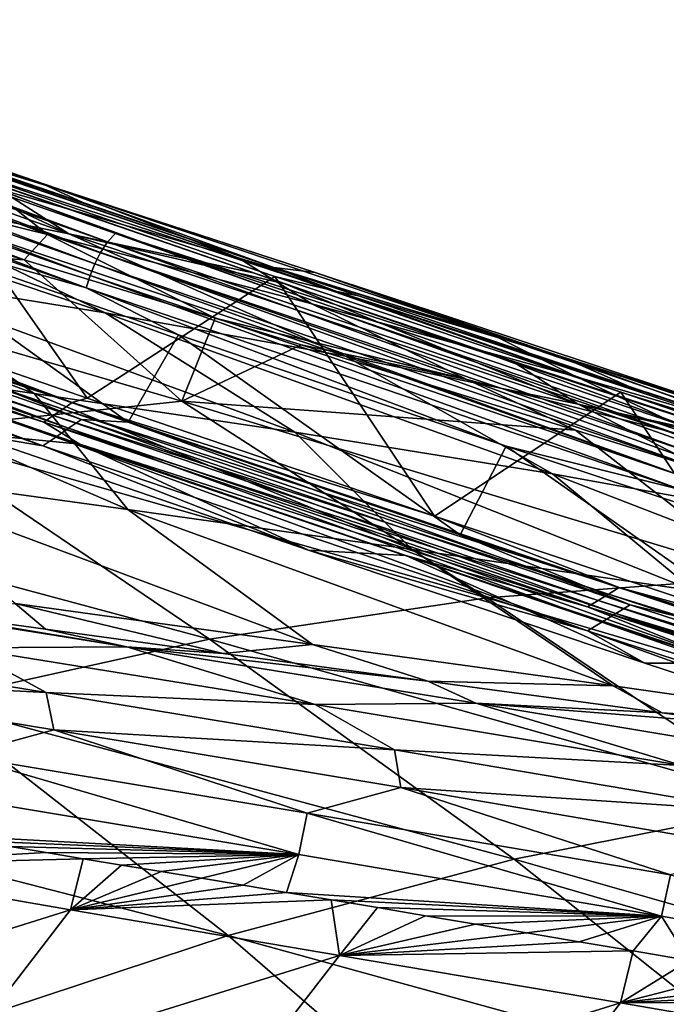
# Model space of a CAD drawing. Header units: metres. Extents: x -90 to 304, y -90 to 74.
# Tile 563 of 570: x 266.45 to 269.8, y 28.18 to 33.27. Entities that reach past the tile are written whole.
import ezdxf

# ---------------------------------------------------------------- set-up
doc = ezdxf.new("R2010")
doc.units = ezdxf.units.M
doc.layers.add('solid_21662050_350', color=7, linetype='CONTINUOUS')

msp = doc.modelspace()

# ---------------------------------------------------------------- linework, layer by layer
at = {"layer": 'solid_21662050_350'}
for points in [[(266.907898, 32.12635, 130.976715), (263.798157, 33.274921, 129.785217), (263.761169, 33.23122, 129.852631)], [(263.798157, 33.274921, 129.785217), (266.9487, 32.169498, 130.911194), (265.624939, 32.666897, 130.315018)], [(266.907898, 32.12635, 130.976715), (266.9487, 32.169498, 130.911194), (263.798157, 33.274921, 129.785217)], [(263.761169, 33.23122, 129.852631), (263.727325, 33.176651, 129.8983), (266.871704, 32.072079, 131.02092)], [(266.907898, 32.12635, 130.976715), (263.761169, 33.23122, 129.852631), (266.871704, 32.072079, 131.02092)], [(263.727325, 33.176651, 129.8983), (263.698425, 33.117191, 129.923111), (266.841797, 32.012688, 131.044662)], [(266.871704, 32.072079, 131.02092), (263.727325, 33.176651, 129.8983), (266.841797, 32.012688, 131.044662)], [(263.698425, 33.117191, 129.923111), (263.674103, 33.056694, 129.932434), (266.817444, 31.952095, 131.053268)], [(266.841797, 32.012688, 131.044662), (263.698425, 33.117191, 129.923111), (266.817444, 31.952095, 131.053268)], [(263.674103, 33.056694, 129.932434), (263.653076, 32.993103, 129.928085), (266.797272, 31.888258, 131.048477)], [(266.817444, 31.952095, 131.053268), (263.674103, 33.056694, 129.932434), (266.797272, 31.888258, 131.048477)], [(266.797272, 31.888258, 131.048477), (263.653076, 32.993103, 129.928085), (265.560089, 32.242424, 130.562958)], [(264.81897, 32.988617, 130.76413), (268.092926, 31.869358, 132.038223), (265.918976, 32.579193, 131.096619)], [(267.766693, 31.994688, 131.979538), (268.092926, 31.869358, 132.038223), (264.81897, 32.988617, 130.76413)], [(266.780396, 32.329823, 131.574951), (267.766693, 31.994688, 131.979538), (264.81897, 32.988617, 130.76413)], [(265.277954, 32.84444, 131.006332), (266.780396, 32.329823, 131.574951), (264.81897, 32.988617, 130.76413)], [(266.708008, 32.168659, 129.469498), (264.584595, 32.921059, 128.58313), (265.634277, 32.669048, 130.229279)], [(266.708008, 32.168659, 129.469498), (265.557739, 32.398174, 127.880302), (264.584595, 32.921059, 128.58313)], [(266.567383, 32.427544, 132.184631), (266.780396, 32.329823, 131.574951), (265.277954, 32.84444, 131.006332)], [(265.37854, 32.835873, 132.37291), (266.567383, 32.427544, 132.184631), (265.277954, 32.84444, 131.006332)], [(266.712769, 32.380466, 134.111191), (266.567383, 32.427544, 132.184631), (265.37854, 32.835873, 132.37291)], [(265.445007, 32.771744, 134.373398), (266.712769, 32.380466, 134.111191), (265.37854, 32.835873, 132.37291)], [(266.597229, 32.163876, 138.393463), (266.275421, 32.418869, 136.292038), (264.969696, 32.773113, 136.61618)], [(265.23172, 32.500572, 138.792099), (266.597229, 32.163876, 138.393463), (264.969696, 32.773113, 136.61618)], [(267.582733, 32.044106, 135.954498), (266.712769, 32.380466, 134.111191), (265.445007, 32.771744, 134.373398)], [(266.275421, 32.418869, 136.292038), (267.582733, 32.044106, 135.954498), (265.445007, 32.771744, 134.373398)], [(268.9104, 31.535658, 131.640472), (266.270142, 32.44664, 130.462128), (265.624939, 32.666897, 130.315018)], [(266.9487, 32.169498, 130.911194), (268.9104, 31.535658, 131.640472), (265.624939, 32.666897, 130.315018)], [(266.708008, 32.168659, 129.469498), (265.634277, 32.669048, 130.229279), (266.270142, 32.44664, 130.462128)], [(266.896149, 31.760344, 127.761955), (264.387024, 32.605225, 126.297012), (265.557739, 32.398174, 127.880302)], [(266.896149, 31.760344, 127.761955), (265.631836, 31.965252, 126.256401), (264.387024, 32.605225, 126.297012)], [(265.918976, 32.579193, 131.096619), (266.802429, 31.319054, 131.094727), (265.033264, 31.93046, 130.428619)], [(265.918976, 32.579193, 131.096619), (267.77356, 31.947971, 131.839569), (266.802429, 31.319054, 131.094727)], [(268.092926, 31.869358, 132.038223), (267.77356, 31.947971, 131.839569), (265.918976, 32.579193, 131.096619)], [(266.477081, 32.033825, 140.048019), (265.014435, 32.476494, 139.554596), (264.256409, 32.186916, 143.454742)], [(265.23172, 32.500572, 138.792099), (265.014435, 32.476494, 139.554596), (266.477081, 32.033825, 140.048019)], [(265.23172, 32.500572, 138.792099), (266.477081, 32.033825, 140.048019), (266.597229, 32.163876, 138.393463)], [(267.660645, 31.965527, 131.007553), (266.708008, 32.168659, 129.469498), (266.270142, 32.44664, 130.462128)], [(268.9104, 31.535658, 131.640472), (267.660645, 31.965527, 131.007553), (266.270142, 32.44664, 130.462128)], [(266.567383, 32.427544, 132.184631), (267.766693, 31.994688, 131.979538), (266.780396, 32.329823, 131.574951)], [(267.981842, 31.967731, 133.83876), (267.766693, 31.994688, 131.979538), (266.567383, 32.427544, 132.184631)], [(266.712769, 32.380466, 134.111191), (267.981842, 31.967731, 133.83876), (266.567383, 32.427544, 132.184631)], [(268.138611, 31.536095, 129.261169), (265.557739, 32.398174, 127.880302), (266.708008, 32.168659, 129.469498)], [(268.138611, 31.536095, 129.261169), (266.896149, 31.760344, 127.761955), (265.557739, 32.398174, 127.880302)], [(267.964264, 31.806786, 137.977859), (267.582733, 32.044106, 135.954498), (266.275421, 32.418869, 136.292038)], [(266.597229, 32.163876, 138.393463), (267.964264, 31.806786, 137.977859), (266.275421, 32.418869, 136.292038)], [(268.890808, 31.648407, 135.604324), (267.981842, 31.967731, 133.83876), (266.712769, 32.380466, 134.111191)], [(267.582733, 32.044106, 135.954498), (268.890808, 31.648407, 135.604324), (266.712769, 32.380466, 134.111191)], [(263.999573, 32.19109, 130.293701), (264.043457, 32.225655, 130.197723), (266.725037, 31.295589, 131.175812)], [(266.725037, 31.295589, 131.175812), (264.043457, 32.225655, 130.197723), (265.033264, 31.93046, 130.428619)], [(265.560089, 32.242424, 130.562958), (265.31427, 31.780117, 130.276642), (267.01416, 31.194321, 130.92366)], [(265.560089, 32.242424, 130.562958), (267.01416, 31.194321, 130.92366), (267.275085, 31.645664, 131.223938)], [(266.797272, 31.888258, 131.048477), (265.560089, 32.242424, 130.562958), (267.275085, 31.645664, 131.223938)], [(263.955658, 32.156521, 130.389679), (263.999573, 32.19109, 130.293701), (266.676208, 31.261791, 131.269653)], [(266.676208, 31.261791, 131.269653), (263.999573, 32.19109, 130.293701), (266.725037, 31.295589, 131.175812)], [(266.477081, 32.033825, 140.048019), (264.256409, 32.186916, 143.454742), (267.291229, 31.303011, 144.489273)], [(265.845154, 31.150099, 148.079834), (267.291229, 31.303011, 144.489273), (264.256409, 32.186916, 143.454742)], [(269.986725, 31.083405, 132.320374), (266.9487, 32.169498, 130.911194), (266.907898, 32.12635, 130.976715)], [(266.9487, 32.169498, 130.911194), (270.031128, 31.125956, 132.256836), (268.9104, 31.535658, 131.640472)], [(269.986725, 31.083405, 132.320374), (270.031128, 31.125956, 132.256836), (266.9487, 32.169498, 130.911194)], [(266.62738, 31.227993, 131.36351), (263.911774, 32.121956, 130.485657), (263.955658, 32.156521, 130.389679)], [(263.911774, 32.121956, 130.485657), (266.578583, 31.194197, 131.457367), (265.091309, 31.66028, 131.004547)], [(266.62738, 31.227993, 131.36351), (266.578583, 31.194197, 131.457367), (263.911774, 32.121956, 130.485657)], [(266.62738, 31.227993, 131.36351), (263.955658, 32.156521, 130.389679), (266.676208, 31.261791, 131.269653)], [(264.020966, 32.093754, 130.129852), (266.706573, 31.162807, 131.107941), (264.080566, 32.140675, 129.999557)], [(264.080566, 32.140675, 129.999557), (266.772827, 31.208691, 130.98053), (265.31427, 31.780117, 130.276642)], [(266.706573, 31.162807, 131.107941), (266.772827, 31.208691, 130.98053), (264.080566, 32.140675, 129.999557)], [(266.528076, 31.343058, 125.853416), (264.365662, 32.155907, 124.728165), (265.631836, 31.965252, 126.256401)], [(266.528076, 31.343058, 125.853416), (265.182678, 31.53371, 124.392265), (264.365662, 32.155907, 124.728165)], [(266.597229, 32.163876, 138.393463), (266.477081, 32.033825, 140.048019), (267.463562, 31.731562, 140.379272)], [(268.765808, 31.414629, 139.924576), (266.597229, 32.163876, 138.393463), (267.463562, 31.731562, 140.379272)], [(268.765808, 31.414629, 139.924576), (267.964264, 31.806786, 137.977859), (266.597229, 32.163876, 138.393463)], [(267.660645, 31.965527, 131.007553), (267.825012, 31.909214, 131.075394), (266.708008, 32.168659, 129.469498)], [(269.341064, 31.287775, 130.769272), (266.708008, 32.168659, 129.469498), (267.825012, 31.909214, 131.075394)], [(269.341064, 31.287775, 130.769272), (268.138611, 31.536095, 129.261169), (266.708008, 32.168659, 129.469498)], [(266.907898, 32.12635, 130.976715), (266.871704, 32.072079, 131.02092), (269.948456, 31.0294, 132.363159)], [(269.986725, 31.083405, 132.320374), (266.907898, 32.12635, 130.976715), (269.948456, 31.0294, 132.363159)], [(263.961334, 32.046844, 130.260117), (266.640259, 31.116936, 131.235336), (264.020966, 32.093754, 130.129852)], [(266.640259, 31.116936, 131.235336), (266.706573, 31.162807, 131.107941), (264.020966, 32.093754, 130.129852)], [(266.871704, 32.072079, 131.02092), (266.841797, 32.012688, 131.044662), (269.917908, 30.969995, 132.386063)], [(269.948456, 31.0294, 132.363159), (266.871704, 32.072079, 131.02092), (269.917908, 30.969995, 132.386063)], [(263.961334, 32.046844, 130.260117), (263.901642, 31.999947, 130.390396), (266.573914, 31.071075, 131.362717)], [(263.961334, 32.046844, 130.260117), (266.573914, 31.071075, 131.362717), (266.640259, 31.116936, 131.235336)], [(267.463562, 31.731562, 140.379272), (266.477081, 32.033825, 140.048019), (267.291229, 31.303011, 144.489273)], [(269.331726, 31.42882, 137.546249), (268.890808, 31.648407, 135.604324), (267.582733, 32.044106, 135.954498)], [(267.964264, 31.806786, 137.977859), (269.331726, 31.42882, 137.546249), (267.582733, 32.044106, 135.954498)], [(266.181671, 31.138176, 131.361511), (266.573914, 31.071075, 131.362717), (263.901642, 31.999947, 130.390396)], [(266.841797, 32.012688, 131.044662), (266.817444, 31.952095, 131.053268), (269.893951, 30.909189, 132.394226)], [(269.917908, 30.969995, 132.386063), (266.841797, 32.012688, 131.044662), (269.893951, 30.909189, 132.394226)], [(267.766693, 31.994688, 131.979538), (268.204895, 31.846716, 132.167572), (268.092926, 31.869358, 132.038223)], [(269.251617, 31.533186, 133.556625), (268.204895, 31.846716, 132.167572), (267.766693, 31.994688, 131.979538)], [(267.981842, 31.967731, 133.83876), (269.251617, 31.533186, 133.556625), (267.766693, 31.994688, 131.979538)], [(270.198883, 31.231365, 135.242249), (269.251617, 31.533186, 133.556625), (267.981842, 31.967731, 133.83876)], [(268.890808, 31.648407, 135.604324), (270.198883, 31.231365, 135.242249), (267.981842, 31.967731, 133.83876)], [(266.725037, 31.295589, 131.175812), (265.033264, 31.93046, 130.428619), (266.802429, 31.319054, 131.094727)], [(267.876831, 31.142378, 127.276306), (265.631836, 31.965252, 126.256401), (266.896149, 31.760344, 127.761955)], [(267.876831, 31.142378, 127.276306), (266.528076, 31.343058, 125.853416), (265.631836, 31.965252, 126.256401)], [(266.817444, 31.952095, 131.053268), (266.797272, 31.888258, 131.048477), (269.875092, 30.844955, 132.389389)], [(267.77356, 31.947971, 131.839569), (268.598389, 30.70842, 131.85199), (266.802429, 31.319054, 131.094727)], [(269.893951, 30.909189, 132.394226), (266.817444, 31.952095, 131.053268), (269.875092, 30.844955, 132.389389)], [(268.9104, 31.535658, 131.640472), (267.825012, 31.909214, 131.075394), (267.660645, 31.965527, 131.007553)], [(267.77356, 31.947971, 131.839569), (269.562378, 31.348734, 132.640549), (268.598389, 30.70842, 131.85199)], [(268.092926, 31.869358, 132.038223), (269.562378, 31.348734, 132.640549), (267.77356, 31.947971, 131.839569)], [(266.797272, 31.888258, 131.048477), (267.275085, 31.645664, 131.223938), (268.969269, 31.069529, 131.952133)], [(269.875092, 30.844955, 132.389389), (266.797272, 31.888258, 131.048477), (268.969269, 31.069529, 131.952133)], [(269.341064, 31.287775, 130.769272), (267.825012, 31.909214, 131.075394), (268.998718, 31.511202, 131.580933)], [(268.9104, 31.535658, 131.640472), (268.998718, 31.511202, 131.580933), (267.825012, 31.909214, 131.075394)], [(268.092926, 31.869358, 132.038223), (271.282013, 30.811493, 133.555344), (269.562378, 31.348734, 132.640549)], [(271.029297, 30.909193, 133.507446), (271.282013, 30.811493, 133.555344), (268.092926, 31.869358, 132.038223)], [(270.518829, 31.076529, 133.248428), (271.029297, 30.909193, 133.507446), (268.092926, 31.869358, 132.038223)], [(269.604095, 31.378691, 132.803146), (270.518829, 31.076529, 133.248428), (268.092926, 31.869358, 132.038223)], [(268.204895, 31.846716, 132.167572), (269.604095, 31.378691, 132.803146), (268.092926, 31.869358, 132.038223)], [(269.251617, 31.533186, 133.556625), (269.604095, 31.378691, 132.803146), (268.204895, 31.846716, 132.167572)], [(266.772827, 31.208691, 130.98053), (267.01416, 31.194321, 130.92366), (265.31427, 31.780117, 130.276642)], [(270.073486, 31.079142, 139.448166), (269.331726, 31.42882, 137.546249), (267.964264, 31.806786, 137.977859)], [(268.765808, 31.414629, 139.924576), (270.073486, 31.079142, 139.448166), (267.964264, 31.806786, 137.977859)], [(269.207825, 30.927254, 128.676468), (266.896149, 31.760344, 127.761955), (268.138611, 31.536095, 129.261169)], [(269.207825, 30.927254, 128.676468), (267.876831, 31.142378, 127.276306), (266.896149, 31.760344, 127.761955)], [(267.909607, 31.593981, 140.528641), (267.463562, 31.731562, 140.379272), (267.291229, 31.303011, 144.489273)], [(268.765808, 31.414629, 139.924576), (267.463562, 31.731562, 140.379272), (267.909607, 31.593981, 140.528641)], [(265.091309, 31.66028, 131.004547), (266.764008, 31.080345, 131.643463), (266.181671, 31.138176, 131.361511)], [(266.578583, 31.194197, 131.457367), (266.764008, 31.080345, 131.643463), (265.091309, 31.66028, 131.004547)], [(267.275085, 31.645664, 131.223938), (267.01416, 31.194321, 130.92366), (268.730469, 30.611967, 131.651138)], [(267.275085, 31.645664, 131.223938), (268.730469, 30.611967, 131.651138), (268.969269, 31.069529, 131.952133)], [(270.698578, 31.029499, 137.099655), (270.198883, 31.231365, 135.242249), (268.890808, 31.648407, 135.604324)], [(269.331726, 31.42882, 137.546249), (270.698578, 31.029499, 137.099655), (268.890808, 31.648407, 135.604324)], [(269.328064, 31.152979, 141.002304), (267.909607, 31.593981, 140.528641), (267.291229, 31.303011, 144.489273)], [(268.765808, 31.414629, 139.924576), (267.909607, 31.593981, 140.528641), (269.328064, 31.152979, 141.002304)], [(265.182678, 31.53371, 124.392265), (267.013519, 30.742031, 125.135399), (265.560181, 30.941917, 123.678101)], [(266.528076, 31.343058, 125.853416), (267.013519, 30.742031, 125.135399), (265.182678, 31.53371, 124.392265)], [(270.500214, 30.693321, 130.069275), (268.138611, 31.536095, 129.261169), (269.341064, 31.287775, 130.769272)], [(270.500214, 30.693321, 130.069275), (269.207825, 30.927254, 128.676468), (268.138611, 31.536095, 129.261169)], [(272.112, 30.486263, 133.213654), (268.998718, 31.511202, 131.580933), (268.9104, 31.535658, 131.640472)], [(270.031128, 31.125956, 132.256836), (272.112, 30.486263, 133.213654), (268.9104, 31.535658, 131.640472)], [(270.324951, 31.070475, 132.198395), (269.341064, 31.287775, 130.769272), (268.998718, 31.511202, 131.580933)], [(272.112, 30.486263, 133.213654), (270.324951, 31.070475, 132.198395), (268.998718, 31.511202, 131.580933)], [(269.251617, 31.533186, 133.556625), (270.518829, 31.076529, 133.248428), (269.604095, 31.378691, 132.803146)], [(271.506134, 30.792572, 134.868973), (270.518829, 31.076529, 133.248428), (269.251617, 31.533186, 133.556625)], [(270.198883, 31.231365, 135.242249), (271.506134, 30.792572, 134.868973), (269.251617, 31.533186, 133.556625)], [(268.765808, 31.414629, 139.924576), (269.328064, 31.152979, 141.002304), (270.677704, 30.728796, 141.451172)], [(268.765808, 31.414629, 139.924576), (270.677704, 30.728796, 141.451172), (270.073486, 31.079142, 139.448166)], [(271.379791, 30.725674, 138.956467), (270.698578, 31.029499, 137.099655), (269.331726, 31.42882, 137.546249)], [(270.073486, 31.079142, 139.448166), (271.379791, 30.725674, 138.956467), (269.331726, 31.42882, 137.546249)], [(266.528076, 31.343058, 125.853416), (268.482025, 30.536722, 126.532578), (267.013519, 30.742031, 125.135399)], [(267.876831, 31.142378, 127.276306), (268.482025, 30.536722, 126.532578), (266.528076, 31.343058, 125.853416)], [(266.725037, 31.295589, 131.175812), (266.802429, 31.319054, 131.094727), (268.598389, 30.70842, 131.85199)], [(269.562378, 31.348734, 132.640549), (270.377106, 30.115837, 132.687271), (268.598389, 30.70842, 131.85199)], [(269.562378, 31.348734, 132.640549), (271.315369, 30.772295, 133.510742), (270.377106, 30.115837, 132.687271)], [(271.282013, 30.811493, 133.555344), (271.315369, 30.772295, 133.510742), (269.562378, 31.348734, 132.640549)], [(268.869019, 30.286661, 149.089645), (267.291229, 31.303011, 144.489273), (265.845154, 31.150099, 148.079834)], [(266.62738, 31.227993, 131.36351), (266.676208, 31.261791, 131.269653), (269.498138, 30.305902, 132.495819)], [(266.676208, 31.261791, 131.269653), (266.725037, 31.295589, 131.175812), (269.552185, 30.338776, 132.404526)], [(269.498138, 30.305902, 132.495819), (266.676208, 31.261791, 131.269653), (269.552185, 30.338776, 132.404526)], [(269.552185, 30.338776, 132.404526), (266.725037, 31.295589, 131.175812), (268.598389, 30.70842, 131.85199)], [(269.328064, 31.152979, 141.002304), (267.291229, 31.303011, 144.489273), (270.302887, 30.392679, 145.493958)], [(268.869019, 30.286661, 149.089645), (270.302887, 30.392679, 145.493958), (267.291229, 31.303011, 144.489273)], [(270.324951, 31.070475, 132.198395), (270.499084, 31.013338, 132.283264), (269.341064, 31.287775, 130.769272)], [(271.744995, 30.437952, 131.464432), (269.341064, 31.287775, 130.769272), (270.499084, 31.013338, 132.283264)], [(271.744995, 30.437952, 131.464432), (270.500214, 30.693321, 130.069275), (269.341064, 31.287775, 130.769272)], [(269.444122, 30.273029, 132.587112), (266.578583, 31.194197, 131.457367), (266.62738, 31.227993, 131.36351)], [(269.444122, 30.273029, 132.587112), (266.62738, 31.227993, 131.36351), (269.498138, 30.305902, 132.495819)], [(266.706573, 31.162807, 131.107941), (269.536499, 30.204893, 132.336197), (266.772827, 31.208691, 130.98053)], [(266.772827, 31.208691, 130.98053), (269.609802, 30.249531, 132.21225), (267.01416, 31.194321, 130.92366)], [(269.536499, 30.204893, 132.336197), (269.609802, 30.249531, 132.21225), (266.772827, 31.208691, 130.98053)], [(266.578583, 31.194197, 131.457367), (269.390106, 30.240158, 132.678406), (266.764008, 31.080345, 131.643463)], [(269.444122, 30.273029, 132.587112), (269.390106, 30.240158, 132.678406), (266.578583, 31.194197, 131.457367)], [(266.640259, 31.116936, 131.235336), (269.463165, 30.160269, 132.460129), (266.706573, 31.162807, 131.107941)], [(269.463165, 30.160269, 132.460129), (269.536499, 30.204893, 132.336197), (266.706573, 31.162807, 131.107941)], [(269.609802, 30.249531, 132.21225), (268.730469, 30.611967, 131.651138), (267.01416, 31.194321, 130.92366)], [(270.677704, 30.728796, 141.451172), (269.328064, 31.152979, 141.002304), (270.302887, 30.392679, 145.493958)], [(265.845154, 31.150099, 148.079834), (264.397247, 30.889227, 151.625198), (267.435028, 30.072119, 152.641861)], [(268.869019, 30.286661, 149.089645), (265.845154, 31.150099, 148.079834), (267.435028, 30.072119, 152.641861)], [(266.181671, 31.138176, 131.361511), (267.947205, 30.532383, 132.087082), (266.573914, 31.071075, 131.362717)], [(266.764008, 31.080345, 131.643463), (267.947205, 30.532383, 132.087082), (266.181671, 31.138176, 131.361511)], [(266.640259, 31.116936, 131.235336), (266.573914, 31.071075, 131.362717), (269.389771, 30.115658, 132.584045)], [(266.640259, 31.116936, 131.235336), (269.389771, 30.115658, 132.584045), (269.463165, 30.160269, 132.460129)], [(267.876831, 31.142378, 127.276306), (269.941589, 30.322025, 127.885551), (268.482025, 30.536722, 126.532578)], [(269.207825, 30.927254, 128.676468), (269.941589, 30.322025, 127.885551), (267.876831, 31.142378, 127.276306)], [(267.947205, 30.532383, 132.087082), (269.389771, 30.115658, 132.584045), (266.573914, 31.071075, 131.362717)], [(266.764008, 31.080345, 131.643463), (268.450134, 30.505571, 132.36055), (267.947205, 30.532383, 132.087082)], [(269.390106, 30.240158, 132.678406), (268.450134, 30.505571, 132.36055), (266.764008, 31.080345, 131.643463)], [(268.969269, 31.069529, 131.952133), (268.730469, 30.611967, 131.651138), (270.426514, 30.048529, 132.448044)], [(268.969269, 31.069529, 131.952133), (270.426514, 30.048529, 132.448044), (270.635406, 30.518251, 132.745514)], [(269.875092, 30.844955, 132.389389), (268.969269, 31.069529, 131.952133), (270.635406, 30.518251, 132.745514)], [(267.966644, 30.045313, 124.96254), (265.560181, 30.941917, 123.678101), (267.013519, 30.742031, 125.135399)], [(267.966644, 30.045313, 124.96254), (266.430054, 30.257395, 123.555786), (265.560181, 30.941917, 123.678101)], [(269.207825, 30.927254, 128.676468), (271.368103, 30.093973, 129.210236), (269.941589, 30.322025, 127.885551)], [(270.500214, 30.693321, 130.069275), (271.368103, 30.093973, 129.210236), (269.207825, 30.927254, 128.676468)], [(267.435028, 30.072119, 152.641861), (264.397247, 30.889227, 151.625198), (265.982178, 29.750505, 156.20076)], [(269.521759, 29.83102, 126.295265), (267.013519, 30.742031, 125.135399), (268.482025, 30.536722, 126.532578)], [(269.521759, 29.83102, 126.295265), (267.966644, 30.045313, 124.96254), (267.013519, 30.742031, 125.135399)], [(269.552185, 30.338776, 132.404526), (268.598389, 30.70842, 131.85199), (270.377106, 30.115837, 132.687271)], [(269.609802, 30.249531, 132.21225), (270.426514, 30.048529, 132.448044), (268.730469, 30.611967, 131.651138)], [(267.947205, 30.532383, 132.087082), (269.685333, 29.948658, 132.88324), (269.389771, 30.115658, 132.584045)], [(268.450134, 30.505571, 132.36055), (269.685333, 29.948658, 132.88324), (267.947205, 30.532383, 132.087082)], [(268.450134, 30.505571, 132.36055), (270.11618, 29.94875, 133.14505), (269.685333, 29.948658, 132.88324)], [(269.390106, 30.240158, 132.678406), (270.11618, 29.94875, 133.14505), (268.450134, 30.505571, 132.36055)], [(271.069855, 29.611418, 127.56916), (268.482025, 30.536722, 126.532578), (269.941589, 30.322025, 127.885551)], [(271.069855, 29.611418, 127.56916), (269.521759, 29.83102, 126.295265), (268.482025, 30.536722, 126.532578)], [(271.872742, 29.395493, 150.074066), (270.302887, 30.392679, 145.493958), (268.869019, 30.286661, 149.089645)], [(269.498138, 30.305902, 132.495819), (269.552185, 30.338776, 132.404526), (272.481567, 29.381199, 133.911942)], [(269.552185, 30.338776, 132.404526), (270.377106, 30.115837, 132.687271), (272.125336, 29.546179, 133.595779)], [(272.481567, 29.381199, 133.911942), (269.552185, 30.338776, 132.404526), (272.125336, 29.546179, 133.595779)], [(267.007721, 30.032553, 123.864723), (265.287323, 30.306015, 122.238632), (265.787842, 30.234688, 122.747704)], [(267.007721, 30.032553, 123.864723), (266.165771, 30.028154, 122.928192), (265.287323, 30.306015, 122.238632)], [(268.869019, 30.286661, 149.089645), (267.435028, 30.072119, 152.641861), (270.450836, 29.219227, 153.636765)], [(271.872742, 29.395493, 150.074066), (268.869019, 30.286661, 149.089645), (270.450836, 29.219227, 153.636765)], [(269.444122, 30.273029, 132.587112), (269.498138, 30.305902, 132.495819), (272.422119, 29.349415, 134.000229)], [(272.422119, 29.349415, 134.000229), (269.498138, 30.305902, 132.495819), (272.481567, 29.381199, 133.911942)], [(266.587708, 30.123339, 123.523422), (265.787842, 30.234688, 122.747704), (266.430054, 30.257395, 123.555786)], [(267.505096, 29.99818, 124.367149), (266.430054, 30.257395, 123.555786), (267.966644, 30.045313, 124.96254)], [(267.505096, 29.99818, 124.367149), (266.587708, 30.123339, 123.523422), (266.430054, 30.257395, 123.555786)], [(272.362701, 29.317631, 134.088501), (269.390106, 30.240158, 132.678406), (269.444122, 30.273029, 132.587112)], [(269.390106, 30.240158, 132.678406), (272.303284, 29.285847, 134.176773), (270.11618, 29.94875, 133.14505)], [(272.362701, 29.317631, 134.088501), (272.303284, 29.285847, 134.176773), (269.390106, 30.240158, 132.678406)], [(272.362701, 29.317631, 134.088501), (269.444122, 30.273029, 132.587112), (272.422119, 29.349415, 134.000229)], [(269.536499, 30.204893, 132.336197), (272.555298, 29.288902, 133.727402), (269.609802, 30.249531, 132.21225)], [(269.609802, 30.249531, 132.21225), (272.555298, 29.288902, 133.727402), (270.426514, 30.048529, 132.448044)], [(267.007721, 30.032553, 123.864723), (265.787842, 30.234688, 122.747704), (266.587708, 30.123339, 123.523422)], [(269.463165, 30.160269, 132.460129), (272.394012, 29.202591, 133.967102), (269.536499, 30.204893, 132.336197)], [(269.536499, 30.204893, 132.336197), (272.47467, 29.245739, 133.84726), (272.555298, 29.288902, 133.727402)], [(272.394012, 29.202591, 133.967102), (272.47467, 29.245739, 133.84726), (269.536499, 30.204893, 132.336197)], [(269.463165, 30.160269, 132.460129), (269.389771, 30.115658, 132.584045), (272.313324, 29.159456, 134.086914)], [(269.463165, 30.160269, 132.460129), (272.313324, 29.159456, 134.086914), (272.394012, 29.202591, 133.967102)], [(267.007721, 30.032553, 123.864723), (266.587708, 30.123339, 123.523422), (267.505096, 29.99818, 124.367149)], [(271.420959, 29.379251, 133.76387), (272.313324, 29.159456, 134.086914), (269.389771, 30.115658, 132.584045)], [(269.685333, 29.948658, 132.88324), (271.420959, 29.379251, 133.76387), (269.389771, 30.115658, 132.584045)], [(264.895416, 30.073969, 121.518303), (266.590637, 29.797117, 123.201347), (264.940765, 29.880907, 121.479599)], [(266.165771, 30.028154, 122.928192), (266.590637, 29.797117, 123.201347), (264.895416, 30.073969, 121.518303)], [(267.435028, 30.072119, 152.641861), (265.982178, 29.750505, 156.20076), (269.009949, 28.934303, 157.208267)], [(267.007721, 30.032553, 123.864723), (267.981781, 29.733891, 124.547928), (266.165771, 30.028154, 122.928192)], [(267.007721, 30.032553, 123.864723), (267.505096, 29.99818, 124.367149), (268.563934, 29.85528, 125.294296)], [(267.007721, 30.032553, 123.864723), (268.563934, 29.85528, 125.294296), (268.812164, 29.741106, 125.384422)], [(267.007721, 30.032553, 123.864723), (268.812164, 29.741106, 125.384422), (267.981781, 29.733891, 124.547928)], [(270.450836, 29.219227, 153.636765), (267.435028, 30.072119, 152.641861), (269.009949, 28.934303, 157.208267)], [(268.563934, 29.85528, 125.294296), (267.505096, 29.99818, 124.367149), (267.966644, 30.045313, 124.96254)], [(268.563934, 29.85528, 125.294296), (267.966644, 30.045313, 124.96254), (269.521759, 29.83102, 126.295265)], [(266.165771, 30.028154, 122.928192), (267.981781, 29.733891, 124.547928), (266.590637, 29.797117, 123.201347)], [(270.11618, 29.94875, 133.14505), (271.420959, 29.379251, 133.76387), (269.685333, 29.948658, 132.88324)], [(264.940765, 29.880907, 121.479599), (266.629303, 29.603008, 123.160065), (266.14267, 29.471186, 122.675026)], [(266.590637, 29.797117, 123.201347), (266.629303, 29.603008, 123.160065), (264.940765, 29.880907, 121.479599)], [(269.774933, 29.691216, 126.310196), (268.563934, 29.85528, 125.294296), (269.521759, 29.83102, 126.295265)], [(268.812164, 29.741106, 125.384422), (268.563934, 29.85528, 125.294296), (269.774933, 29.691216, 126.310196)], [(269.774933, 29.691216, 126.310196), (269.521759, 29.83102, 126.295265), (271.069855, 29.611418, 127.56916)], [(266.590637, 29.797117, 123.201347), (268.392151, 29.500704, 124.776894), (266.629303, 29.603008, 123.160065)], [(267.981781, 29.733891, 124.547928), (268.392151, 29.500704, 124.776894), (266.590637, 29.797117, 123.201347)], [(265.982178, 29.750505, 156.20076), (264.491821, 29.323168, 159.816498), (267.531738, 28.539791, 160.835052)], [(269.009949, 28.934303, 157.208267), (265.982178, 29.750505, 156.20076), (267.531738, 28.539791, 160.835052)], [(268.812164, 29.741106, 125.384422), (269.876831, 29.418854, 126.077812), (267.981781, 29.733891, 124.547928)], [(267.981781, 29.733891, 124.547928), (269.876831, 29.418854, 126.077812), (268.392151, 29.500704, 124.776894)], [(268.812164, 29.741106, 125.384422), (269.774933, 29.691216, 126.310196), (270.211182, 29.631178, 126.667183)], [(268.812164, 29.741106, 125.384422), (270.211182, 29.631178, 126.667183), (270.674011, 29.431314, 126.833382)], [(268.812164, 29.741106, 125.384422), (270.674011, 29.431314, 126.833382), (269.876831, 29.418854, 126.077812)], [(270.211182, 29.631178, 126.667183), (269.774933, 29.691216, 126.310196), (271.069855, 29.611418, 127.56916)], [(266.629303, 29.603008, 123.160065), (267.939209, 29.173244, 124.308243), (266.14267, 29.471186, 122.675026)], [(266.629303, 29.603008, 123.160065), (268.423645, 29.305275, 124.734947), (267.939209, 29.173244, 124.308243)], [(268.392151, 29.500704, 124.776894), (268.423645, 29.305275, 124.734947), (266.629303, 29.603008, 123.160065)], [(268.392151, 29.500704, 124.776894), (270.264771, 29.183989, 126.273346), (268.423645, 29.305275, 124.734947)], [(269.876831, 29.418854, 126.077812), (270.264771, 29.183989, 126.273346), (268.392151, 29.500704, 124.776894)], [(266.14267, 29.471186, 122.675026), (267.896454, 28.959738, 124.313545), (266.103638, 29.257204, 122.675308)], [(266.14267, 29.471186, 122.675026), (267.939209, 29.173244, 124.308243), (267.896454, 28.959738, 124.313545)], [(267.531738, 28.539791, 160.835052), (264.491821, 29.323168, 159.816498), (266.006866, 28.037989, 164.541656)], [(268.423645, 29.305275, 124.734947), (269.818573, 28.853722, 125.854218), (267.939209, 29.173244, 124.308243)], [(268.423645, 29.305275, 124.734947), (270.289368, 28.987101, 126.232597), (269.818573, 28.853722, 125.854218)], [(270.264771, 29.183989, 126.273346), (270.289368, 28.987101, 126.232597), (268.423645, 29.305275, 124.734947)], [(266.103638, 29.257204, 122.675308), (267.896454, 28.959738, 124.313545), (266.044037, 29.058895, 122.719345)], [(270.450836, 29.219227, 153.636765), (269.009949, 28.934303, 157.208267), (272.014557, 28.07679, 158.195663)], [(267.939209, 29.173244, 124.308243), (269.771637, 28.640934, 125.86499), (267.896454, 28.959738, 124.313545)], [(267.939209, 29.173244, 124.308243), (269.818573, 28.853722, 125.854218), (269.771637, 28.640934, 125.86499)], [(267.896454, 28.959738, 124.313545), (266.221741, 29.029707, 122.891571), (266.044037, 29.058895, 122.719345)], [(267.896454, 28.959738, 124.313545), (266.403564, 28.99983, 123.065437), (266.221741, 29.029707, 122.891571)], [(265.393524, 28.901625, 122.236465), (266.403564, 28.99983, 123.065437), (266.590057, 28.969164, 123.241371)], [(265.393524, 28.901625, 122.236465), (266.590057, 28.969164, 123.241371), (266.781921, 28.937571, 123.419998)], [(267.896454, 28.959738, 124.313545), (266.590057, 28.969164, 123.241371), (266.403564, 28.99983, 123.065437)], [(267.896454, 28.959738, 124.313545), (266.781921, 28.937571, 123.419998), (266.590057, 28.969164, 123.241371)], [(266.71698, 28.67334, 123.533607), (265.393524, 28.901625, 122.236465), (266.781921, 28.937571, 123.419998)], [(266.71698, 28.67334, 123.533607), (266.781921, 28.937571, 123.419998), (266.979919, 28.904915, 123.601944)], [(267.896454, 28.959738, 124.313545), (266.979919, 28.904915, 123.601944), (266.781921, 28.937571, 123.419998)], [(267.896454, 28.959738, 124.313545), (267.184448, 28.871117, 123.787445), (266.979919, 28.904915, 123.601944)], [(267.896454, 28.959738, 124.313545), (267.394135, 28.836384, 123.975227), (267.184448, 28.871117, 123.787445)], [(267.896454, 28.959738, 124.313545), (267.609772, 28.800581, 124.165909), (267.394135, 28.836384, 123.975227)], [(269.009949, 28.934303, 157.208267), (267.531738, 28.539791, 160.835052), (270.549622, 27.710293, 161.827484)], [(267.896454, 28.959738, 124.313545), (267.832458, 28.763504, 124.360405), (267.609772, 28.800581, 124.165909)], [(267.896454, 28.959738, 124.313545), (269.771637, 28.640934, 125.86499), (267.832458, 28.763504, 124.360405)], [(272.014557, 28.07679, 158.195663), (269.009949, 28.934303, 157.208267), (270.549622, 27.710293, 161.827484)], [(264.750427, 28.056486, 122.22596), (265.393524, 28.901625, 122.236465), (266.71698, 28.67334, 123.533607)], [(266.71698, 28.67334, 123.533607), (266.979919, 28.904915, 123.601944), (267.184448, 28.871117, 123.787445)], [(266.71698, 28.67334, 123.533607), (267.184448, 28.871117, 123.787445), (267.394135, 28.836384, 123.975227)], [(266.71698, 28.67334, 123.533607), (267.394135, 28.836384, 123.975227), (267.609772, 28.800581, 124.165909)], [(269.818573, 28.853722, 125.854218), (271.696594, 28.302423, 127.362556), (269.771637, 28.640934, 125.86499)], [(266.71698, 28.67334, 123.533607), (267.609772, 28.800581, 124.165909), (267.832458, 28.763504, 124.360405)], [(266.71698, 28.67334, 123.533607), (267.832458, 28.763504, 124.360405), (268.063354, 28.724943, 124.559631)], [(269.771637, 28.640934, 125.86499), (268.063354, 28.724943, 124.559631), (267.832458, 28.763504, 124.360405)], [(268.107147, 28.437744, 124.77536), (266.71698, 28.67334, 123.533607), (268.063354, 28.724943, 124.559631)], [(268.107147, 28.437744, 124.77536), (268.063354, 28.724943, 124.559631), (268.303467, 28.684711, 124.764328)], [(269.771637, 28.640934, 125.86499), (268.303467, 28.684711, 124.764328), (268.063354, 28.724943, 124.559631)], [(266.039368, 27.794331, 123.575661), (264.750427, 28.056486, 122.22596), (266.71698, 28.67334, 123.533607)], [(266.039368, 27.794331, 123.575661), (266.71698, 28.67334, 123.533607), (268.107147, 28.437744, 124.77536)], [(268.107147, 28.437744, 124.77536), (268.303467, 28.684711, 124.764328), (268.552368, 28.642862, 124.97403)], [(269.771637, 28.640934, 125.86499), (268.552368, 28.642862, 124.97403), (268.303467, 28.684711, 124.764328)], [(268.107147, 28.437744, 124.77536), (268.552368, 28.642862, 124.97403), (268.809479, 28.599466, 125.188217)], [(269.771637, 28.640934, 125.86499), (268.809479, 28.599466, 125.188217), (268.552368, 28.642862, 124.97403)], [(269.771637, 28.640934, 125.86499), (269.074402, 28.554571, 125.406471), (268.809479, 28.599466, 125.188217)], [(269.771637, 28.640934, 125.86499), (269.346619, 28.508228, 125.628403), (269.074402, 28.554571, 125.406471)], [(269.771637, 28.640934, 125.86499), (269.626068, 28.460419, 125.853981), (269.346619, 28.508228, 125.628403)], [(269.771637, 28.640934, 125.86499), (269.914734, 28.410786, 126.084846), (269.626068, 28.460419, 125.853981)], [(269.771637, 28.640934, 125.86499), (271.696594, 28.302423, 127.362556), (269.914734, 28.410786, 126.084846)], [(268.107147, 28.437744, 124.77536), (268.809479, 28.599466, 125.188217), (269.074402, 28.554571, 125.406471)], [(267.531738, 28.539791, 160.835052), (266.006866, 28.037989, 164.541656), (269.042725, 27.233845, 165.526367)], [(270.549622, 27.710293, 161.827484), (267.531738, 28.539791, 160.835052), (269.042725, 27.233845, 165.526367)], [(268.107147, 28.437744, 124.77536), (269.074402, 28.554571, 125.406471), (269.346619, 28.508228, 125.628403)], [(268.107147, 28.437744, 124.77536), (269.346619, 28.508228, 125.628403), (269.626068, 28.460419, 125.853981)], [(269.559662, 28.191874, 125.982994), (268.107147, 28.437744, 124.77536), (269.626068, 28.460419, 125.853981)], [(269.559662, 28.191874, 125.982994), (269.626068, 28.460419, 125.853981), (269.914734, 28.410786, 126.084846)], [(267.396057, 27.519299, 124.875633), (266.039368, 27.794331, 123.575661), (268.107147, 28.437744, 124.77536)], [(267.396057, 27.519299, 124.875633), (268.107147, 28.437744, 124.77536), (269.559662, 28.191874, 125.982994)], [(269.559662, 28.191874, 125.982994), (269.914734, 28.410786, 126.084846), (270.211151, 28.359556, 126.319855)], [(269.559662, 28.191874, 125.982994), (270.211151, 28.359556, 126.319855), (270.513092, 28.307064, 126.557358)], [(269.559662, 28.191874, 125.982994), (270.513092, 28.307064, 126.557358), (270.818359, 28.253653, 126.795753)], [(269.559662, 28.191874, 125.982994), (270.818359, 28.253653, 126.795753), (271.125427, 28.199539, 127.034065)], [(271.07016, 27.932768, 127.177788), (269.559662, 28.191874, 125.982994), (271.125427, 28.199539, 127.034065)], [(268.815613, 27.229006, 126.14595), (267.396057, 27.519299, 124.875633), (269.559662, 28.191874, 125.982994)], [(268.815613, 27.229006, 126.14595), (269.559662, 28.191874, 125.982994), (271.07016, 27.932768, 127.177788)]]:
    msp.add_3dface(points, dxfattribs=at)

doc.saveas('drawing.dxf')
